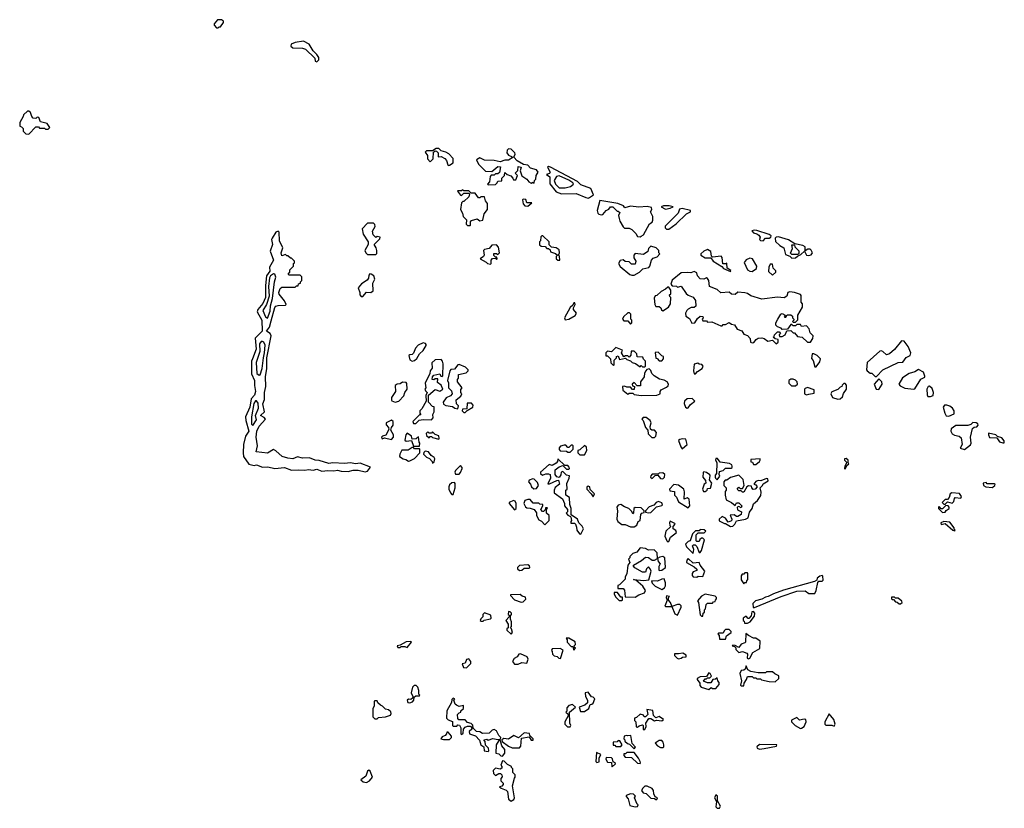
# Model space of a CAD drawing. Extents: x 2889633 to 3052318, y 540750 to 918690.
# Tile 519 of 656: x 2937140 to 2945306, y 814558 to 821098. Entities that reach past the tile are written whole.
import ezdxf

# ---------------------------------------------------------------- set-up
doc = ezdxf.new("R2010")
doc.units = 0

msp = doc.modelspace()

# ---------------------------------------------------------------- linework, layer by layer
at = {"layer": '0CON02XD'}
for points in [[(2938785, 821030), (2938795, 821040), (2938805, 821040), (2938830, 821075), (2938830, 821085), (2938815, 821097.5), (2938781.7, 821098.3), (2938752.5, 821065), (2938751.7, 821051.7), (2938771.7, 821031.7), (2938785, 821030)], [(2939605, 820750), (2939620, 820765), (2939620, 820785), (2939605, 820810), (2939575, 820840), (2939540, 820895), (2939495, 820920), (2939425, 820910), (2939392.5, 820895), (2939388.3, 820878.3), (2939406.1, 820866.1), (2939485, 820862.5), (2939510, 820855), (2939588.3, 820778.3), (2939590, 820755), (2939605, 820750)], [(2937215, 820150), (2937275, 820210), (2937295, 820210), (2937305, 820200), (2937345, 820200), (2937355, 820190), (2937375, 820190), (2937390, 820205), (2937368.3, 820238.3), (2937311.7, 820251.7), (2937298.3, 820288.3), (2937285, 820290), (2937275, 820280), (2937251.7, 820281.7), (2937240, 820295), (2937228.3, 820328.3), (2937215, 820340), (2937205, 820340), (2937171.7, 820308.3), (2937170, 820295), (2937140, 820245), (2937140, 820215), (2937155, 820210), (2937170, 820195), (2937170, 820175), (2937191.7, 820151.7), (2937215, 820150)], [(2940695, 819890), (2940705, 819892.5), (2940735, 819910), (2940736.4, 819946.4), (2940700, 819985), (2940675, 820000), (2940635, 820010), (2940615, 820030), (2940595, 820030), (2940565, 820010), (2940515, 820010), (2940501.7, 819998.3), (2940521.7, 819971.7), (2940523, 819943), (2940545, 819920), (2940570, 819945), (2940571.7, 819998.3), (2940585, 820010), (2940598.3, 820008.3), (2940610, 819995), (2940611.7, 819961.7), (2940635, 819962.5), (2940666.1, 819946.1), (2940680.7, 819930.7), (2940690, 819895), (2940695, 819890)], [(2941025, 819730), (2941085, 819732.5), (2941100, 819745), (2941105, 819760), (2941138.3, 819761.7), (2941140, 819785), (2941160, 819805), (2941165, 819830), (2941183, 819813), (2941213, 819803), (2941230, 819785), (2941235, 819770), (2941255, 819770), (2941270, 819805), (2941250, 819825), (2941271.7, 819848.3), (2941275, 819880), (2941300, 819875), (2941290, 819845), (2941303.6, 819803.6), (2941346.4, 819776.4), (2941363.6, 819753.6), (2941383, 819743), (2941395, 819750), (2941408.3, 819741.7), (2941410, 819765), (2941420, 819775), (2941423, 819807), (2941440, 819835), (2941425, 819852.5), (2941377, 819867), (2941355, 819892.5), (2941318.3, 819898.3), (2941265, 819927.5), (2941238.3, 819958.3), (2941248.3, 819981.7), (2941246, 819995), (2941215, 820023.3), (2941195, 820027.5), (2941183.3, 820015), (2941180, 819995), (2941193.6, 819973.6), (2941220, 819965), (2941230, 819955), (2941195, 819932.5), (2941165, 819932.5), (2941125, 819920), (2941075, 819931.2), (2940995, 819933.8), (2940955, 819952.5), (2940930, 819935), (2940945, 819900), (2941003, 819843), (2941055, 819840), (2941105, 819880), (2941128.3, 819878.3), (2941118.3, 819831.7), (2941105, 819820), (2941085, 819820), (2941075, 819810), (2941051.7, 819808.3), (2941043, 819797), (2941037, 819753), (2941020, 819735), (2941025, 819730)], [(2941855, 819617.5), (2941865, 819622.5), (2941900, 819645), (2941877.1, 819697.1), (2941795, 819728.6), (2941766.1, 819756.1), (2941542.5, 819875), (2941525, 819880), (2941517.5, 819875), (2941540, 819835), (2941535, 819822.5), (2941510, 819815), (2941536.2, 819796.2), (2941536.2, 819736.2), (2941589.5, 819669.5), (2941635, 819653.3), (2941755, 819657.5), (2941835, 819622.5), (2941855, 819617.5)], [(2941615, 819703.8), (2941665, 819704.2), (2941707.5, 819715), (2941732.5, 819735), (2941727.5, 819745), (2941695, 819768.6), (2941615, 819802), (2941591.2, 819798.8), (2941572, 819765), (2941583.6, 819733.6), (2941615, 819703.8)], [(2940875, 819390), (2940880, 819395), (2940878.3, 819421.7), (2940888.3, 819431.7), (2940935, 819447.5), (2940955, 819430), (2940980, 819435), (2940993, 819487), (2941020, 819525), (2941020, 819575), (2941002.5, 819595), (2940995, 819630), (2940965, 819630), (2940955, 819620), (2940945, 819620), (2940918.3, 819658.3), (2940885, 819660), (2940865, 819680), (2940825, 819680), (2940815, 819687.5), (2940805, 819680), (2940775, 819680), (2940770, 819675), (2940795, 819642.5), (2940805, 819640), (2940825, 819660), (2940865, 819660), (2940870, 819655), (2940865, 819630), (2940825, 819590), (2940815, 819590), (2940805, 819580), (2940796.7, 819525), (2940812.5, 819495), (2940817.5, 819465), (2940847, 819437), (2940843, 819403), (2940855, 819390), (2940875, 819390)], [(2941355, 819552.5), (2941388.3, 819578.3), (2941345, 819580), (2941338.3, 819608.3), (2941315, 819610), (2941310, 819605), (2941315, 819570), (2941330, 819555), (2941355, 819552.5)], [(2942285, 819297.5), (2942295, 819302.5), (2942312.5, 819315), (2942363.9, 819406.1), (2942385, 819420), (2942392.5, 819435), (2942392.5, 819465), (2942372.5, 819505), (2942382.5, 819525), (2942379.3, 819539.3), (2942345, 819548), (2942275, 819543.8), (2942205, 819552), (2942158.3, 819538.3), (2942147.5, 819555), (2942100, 819575), (2941951.7, 819598.3), (2941928.8, 819515), (2941933.8, 819495), (2941944.2, 819484.2), (2941965, 819478.8), (2941977.7, 819482.3), (2942003.3, 819515), (2942025, 819527.5), (2942040, 819545), (2942060, 819545), (2942095, 819510), (2942105, 819510), (2942118.3, 819498.3), (2942107.5, 819475), (2942110.7, 819450.7), (2942117.5, 819427.5), (2942145, 819380), (2942155, 819370), (2942195, 819370), (2942217, 819357), (2942250, 819325), (2942265, 819300), (2942285, 819297.5)], [(2942495, 819526.7), (2942535, 819534.2), (2942560, 819545), (2942525.7, 819555.7), (2942480, 819555), (2942460, 819545), (2942495, 819526.7)], [(2942525, 819360), (2942585.7, 819404.3), (2942671.5, 819488.5), (2942702.5, 819505), (2942702.5, 819515), (2942635, 819533.3), (2942613.6, 819526.4), (2942600, 819495), (2942492.5, 819385), (2942493, 819373), (2942505, 819360), (2942525, 819360)], [(2940095, 819150), (2940101.7, 819158.3), (2940102.5, 819185), (2940097, 819207), (2940080, 819235), (2940128.3, 819281.7), (2940130, 819295), (2940105, 819300), (2940095, 819292.5), (2940072.5, 819315), (2940067, 819343), (2940087, 819383), (2940085, 819400), (2940075, 819410), (2940025, 819410), (2939980, 819365), (2939988.3, 819318.3), (2940030, 819255), (2940030, 819235), (2940003.6, 819183.6), (2940010, 819165), (2940025, 819150), (2940095, 819150)], [(2940005, 817347.5), (2940025, 817352.5), (2940048.3, 817388.3), (2939965, 817420), (2939925, 817413.3), (2939885, 817423.8), (2939835, 817418), (2939736.4, 817423.6), (2939705, 817418), (2939625, 817441.2), (2939590, 817445), (2939545, 817463.3), (2939485, 817461.2), (2939445, 817472), (2939405, 817456.2), (2939365, 817462), (2939316.4, 817476.4), (2939265, 817522.5), (2939245, 817532.5), (2939195, 817502.5), (2939100, 817515), (2939112.5, 817565), (2939100, 817635), (2939106.7, 817685), (2939125, 817727.5), (2939177.5, 817785), (2939168.3, 817798.3), (2939137.5, 817815), (2939170, 817845), (2939157, 817913), (2939171.7, 817948.3), (2939170, 818005), (2939182.5, 818055), (2939180, 818135), (2939190, 818205), (2939190.8, 818295), (2939226.7, 818475), (2939217.5, 818495), (2939187.5, 818515), (2939213, 818547), (2939225, 818600), (2939255, 818712.5), (2939265, 818722.5), (2939285, 818727.5), (2939345, 818730), (2939350, 818735), (2939337, 818767), (2939293, 818823), (2939290, 818835), (2939301.7, 818868.3), (2939315, 818880), (2939425, 818880), (2939435, 818890), (2939448.3, 818891.7), (2939451.7, 818908.3), (2939468.3, 818911.7), (2939470, 818925), (2939480, 818935), (2939480, 818965), (2939465, 818980), (2939375, 818980), (2939370, 818985), (2939370, 818995), (2939380, 819005), (2939380, 819025), (2939410, 819055), (2939410, 819075), (2939418.3, 819081.7), (2939420, 819095), (2939395, 819120), (2939385, 819120), (2939365, 819140), (2939355, 819140), (2939345, 819150), (2939315, 819140), (2939307.5, 819165), (2939322.5, 819205), (2939294, 819265), (2939293.3, 819335), (2939285, 819343.3), (2939265, 819336.7), (2939233.2, 819286.8), (2939229.2, 819275), (2939235.8, 819235), (2939217.7, 819177.7), (2939246.1, 819103.9), (2939212, 819045), (2939215, 819012.5), (2939185.7, 818974.3), (2939178.1, 818895), (2939178.6, 818795), (2939157.5, 818745), (2939116, 818695), (2939108.8, 818675), (2939148, 818605), (2939150, 818515), (2939094.2, 818455.8), (2939102.5, 818365), (2939070, 818285), (2939062, 818265), (2939062.3, 818162.3), (2939086.7, 818105), (2939086.7, 818065), (2939096.7, 818015), (2939086.1, 817983.9), (2939060, 817955), (2939047.5, 817885), (2939013.8, 817805), (2939016, 817775), (2939040, 817685), (2939014, 817645), (2938996.2, 817575), (2938993.8, 817505), (2938996.2, 817475), (2939040.7, 817410.7), (2939085, 817400), (2939105, 817406.7), (2939155, 817386.2), (2939198.8, 817388.8), (2939255, 817376.7), (2939335, 817384), (2939395, 817361.2), (2939455, 817366.2), (2939505, 817361.2), (2939535, 817368), (2939575, 817361.2), (2939605, 817371.2), (2939646.4, 817353.6), (2939695, 817360), (2939745, 817356.7), (2939775, 817363.3), (2939805, 817353.3), (2939865, 817350), (2939905, 817363.3), (2939947.5, 817362.5), (2940005, 817347.5)], [(2943305, 819263.3), (2943325, 819287.5), (2943355, 819287.5), (2943370, 819295), (2943372.5, 819305), (2943355, 819316), (2943255, 819348.8), (2943235, 819353.3), (2943211.7, 819348.3), (2943225, 819330), (2943255, 819323.3), (2943271.7, 819311.7), (2943280, 819295), (2943276.7, 819275), (2943285, 819266.7), (2943305, 819263.3)], [(2941615, 819102.5), (2941620, 819105), (2941616.4, 819136.4), (2941610, 819145), (2941616.7, 819165), (2941615, 819190), (2941590, 819205), (2941551.7, 819211.7), (2941531.7, 819231.7), (2941530, 819255), (2941480, 819305), (2941470, 819305), (2941463, 819297), (2941460, 819265), (2941450, 819255), (2941451.7, 819231.7), (2941465, 819220), (2941498.3, 819218.3), (2941511.7, 819201.7), (2941525, 819200), (2941538.3, 819188.3), (2941541.7, 819171.7), (2941585, 819160), (2941600, 819145), (2941590, 819135), (2941590, 819115), (2941603, 819103), (2941615, 819102.5)], [(2943545, 819120), (2943575, 819122.5), (2943591.7, 819138.3), (2943619.3, 819150.7), (2943648.3, 819178.3), (2943666.4, 819146.4), (2943685, 819142.5), (2943705, 819147.5), (2943716.7, 819165), (2943705, 819186.2), (2943695, 819193.8), (2943676.2, 819193.8), (2943655, 819180), (2943653.9, 819213.9), (2943635, 819226.2), (2943568.3, 819238.3), (2943515, 819273.8), (2943432.3, 819297.7), (2943413.3, 819295), (2943406.2, 819285), (2943408.8, 819258.8), (2943443.3, 819225), (2943476.4, 819206.4), (2943491.7, 819151.7), (2943528.3, 819138.3), (2943545, 819120)], [(2941045, 819070), (2941050, 819075), (2941050, 819105), (2941061.7, 819118.3), (2941085, 819120), (2941095, 819110), (2941100, 819115), (2941098.3, 819128.3), (2941085, 819130), (2941071.7, 819141.7), (2941071.7, 819158.3), (2941095, 819160), (2941105, 819150), (2941120, 819165), (2941111.7, 819211.7), (2941095, 819230), (2941055, 819227.5), (2941035, 819200), (2940995, 819192.5), (2940987, 819183), (2940992.5, 819145), (2940986.4, 819133.6), (2940960, 819115), (2941008.3, 819088.3), (2941020, 819075), (2941045, 819070)], [(2942218.3, 818978.3), (2942235, 818980), (2942280, 819005), (2942308.3, 819031.7), (2942358.3, 819041.7), (2942367, 819053), (2942380, 819105), (2942395, 819120), (2942428.3, 819131.7), (2942450, 819155), (2942440, 819165), (2942440, 819185), (2942420, 819205), (2942375, 819220), (2942355, 819200), (2942350, 819175), (2942315, 819150), (2942245, 819160), (2942232.5, 819145), (2942233, 819123), (2942250, 819095), (2942245, 819070), (2942215, 819070), (2942195, 819090), (2942163, 819093), (2942145, 819107.5), (2942120, 819100), (2942107.5, 819075), (2942120.7, 819050.7), (2942200, 818985), (2942218.3, 818978.3)], [(2943035, 819010), (2943038.3, 819018.3), (2943008.3, 819038.3), (2943005, 819080), (2942997.5, 819072.5), (2942973, 819073), (2942967.5, 819125), (2942957, 819137), (2942885, 819130), (2942878.3, 819138.3), (2942872.5, 819175), (2942845, 819192.5), (2942815, 819177.5), (2942790, 819155), (2942790, 819145), (2942824.2, 819124.2), (2942873.6, 819123.6), (2942892.5, 819095), (2942962.5, 819052.5), (2942977.5, 819035), (2943035, 819010)], [(2943595, 819150), (2943545, 819150), (2943531.7, 819161.7), (2943549.3, 819200.7), (2943545, 819230), (2943565, 819230), (2943570, 819215), (2943600.7, 819180.7), (2943601.7, 819158.3), (2943595, 819150)], [(2943215, 819010), (2943250, 819035), (2943252.5, 819055), (2943217.5, 819115), (2943195, 819120), (2943163.9, 819106.1), (2943147.5, 819085), (2943177.5, 819025), (2943195, 819012.5), (2943215, 819010)], [(2943415, 818410), (2943430, 818425), (2943430, 818445), (2943405, 818450), (2943390, 818465), (2943398.3, 818471.7), (2943400, 818485), (2943425, 818510), (2943438.3, 818508.3), (2943450, 818495), (2943440, 818485), (2943441.7, 818471.7), (2943465, 818470), (2943490, 818485), (2943501.7, 818518.3), (2943535, 818520), (2943555, 818500), (2943565, 818500), (2943591.7, 818471.7), (2943630, 818465), (2943675, 818422.5), (2943700, 818425), (2943717.5, 818455), (2943720, 818475), (2943695, 818500), (2943687.5, 818535), (2943665, 818560), (2943625, 818552.5), (2943615, 818570), (2943585, 818570), (2943575, 818560), (2943555, 818560), (2943545, 818570), (2943535, 818570), (2943508.3, 818531.7), (2943465, 818530), (2943455, 818540), (2943425, 818550), (2943412.5, 818565), (2943412.5, 818585), (2943427.5, 818615), (2943453.6, 818656.4), (2943465, 818662.5), (2943488.3, 818648.3), (2943480, 818635), (2943485, 818630), (2943495, 818630), (2943505, 818650), (2943535, 818650), (2943548.3, 818638.3), (2943550, 818625), (2943560, 818615), (2943560, 818605), (2943550, 818595), (2943555, 818590), (2943575, 818590), (2943595, 818610), (2943593, 818647), (2943632.5, 818715), (2943631.7, 818741.7), (2943622.5, 818755), (2943621.7, 818811.7), (2943615, 818820), (2943567, 818837), (2943528.3, 818841.7), (2943510, 818835), (2943502.5, 818805), (2943479.3, 818790.7), (2943425, 818796.7), (2943295, 818780), (2943205, 818807.5), (2943177.7, 818827.7), (2943155, 818833.3), (2943095, 818837.5), (2943075, 818820), (2943045, 818822.5), (2943025, 818837.5), (2942955, 818832.5), (2942925, 818860), (2942860, 818885), (2942856.1, 818936.1), (2942845, 818952.5), (2942835, 818956.7), (2942813, 818947), (2942785, 818950), (2942762.5, 818975), (2942755, 819000), (2942735, 819010), (2942705, 818997.5), (2942675, 819002.5), (2942625, 819000), (2942552.3, 818937.7), (2942540, 818905), (2942551.7, 818891.7), (2942587, 818887), (2942595, 818880), (2942627, 818887), (2942667, 818827), (2942683, 818813), (2942725, 818797.5), (2942745, 818770), (2942748.3, 818721.7), (2942735, 818710), (2942708.3, 818711.7), (2942685, 818697.5), (2942673.3, 818686.7), (2942663, 818663), (2942665, 818640), (2942695, 818620), (2942715, 818580), (2942740, 818585), (2942760.7, 818619.3), (2942785, 818640), (2942807, 818637), (2942810, 818625), (2942800, 818615), (2942805, 818600), (2942835, 818600), (2942845, 818590), (2942881.7, 818591.7), (2942955, 818560), (2942965, 818560), (2942975, 818570), (2942995, 818570), (2943025, 818587.5), (2943043, 818573), (2943068.3, 818568.3), (2943090.7, 818530.7), (2943128.3, 818518.3), (2943145, 818490), (2943175, 818480), (2943197.5, 818455), (2943200, 818425), (2943215, 818417.5), (2943229.3, 818420.7), (2943247.5, 818445), (2943264.1, 818455.9), (2943295, 818458.8), (2943313.6, 818453.6), (2943345, 818432.5), (2943385, 818440), (2943415, 818410)], [(2943385, 818980), (2943410, 819005), (2943410, 819015), (2943388.3, 819038.3), (2943385, 819070), (2943365, 819070), (2943353.6, 819046.4), (2943350.7, 819010.7), (2943385, 818980)], [(2939195, 818622.5), (2939218.7, 818681.3), (2939220.8, 818725), (2939238, 818785), (2939252.5, 818925), (2939263.8, 818963.8), (2939255, 818987.5), (2939245, 818990), (2939221.2, 818975), (2939212.1, 818957.9), (2939202.9, 818885), (2939210, 818805), (2939186, 818735), (2939156.4, 818686.4), (2939180, 818635), (2939195, 818622.5)], [(2939985, 818802.5), (2940015, 818837.5), (2940053, 818837), (2940071.7, 818848.3), (2940068.3, 818911.7), (2940086.7, 818945), (2940077.5, 818975), (2940055, 818987.5), (2940045, 818990), (2940035, 818980), (2940032.5, 818955), (2940023, 818937), (2939975, 818907.5), (2939947.5, 818875), (2939960, 818835), (2939960, 818815), (2939973.3, 818803.3), (2939985, 818802.5)], [(2942475, 818682.5), (2942520, 818715), (2942537, 818743), (2942540, 818795), (2942531.7, 818801.7), (2942530, 818815), (2942540, 818825), (2942540, 818855), (2942525, 818880), (2942515, 818880), (2942497, 818863), (2942460, 818845), (2942425, 818810), (2942411.7, 818808.3), (2942402.5, 818787.5), (2942407.5, 818735), (2942415, 818720), (2942445, 818720), (2942458.3, 818708.3), (2942461.7, 818691.7), (2942475, 818682.5)], [(2941665, 818610), (2941695, 818613.3), (2941746.1, 818643.9), (2941757, 818663), (2941732.5, 818695), (2941732.5, 818707.5), (2941747.5, 818735), (2941745, 818750), (2941735, 818750), (2941728.3, 818731.7), (2941705, 818710), (2941657.5, 818625), (2941665, 818610)], [(2942205, 818572.5), (2942217.5, 818585), (2942217, 818607), (2942210, 818615), (2942210, 818655), (2942197, 818667), (2942185, 818667.5), (2942147.5, 818635), (2942140, 818615), (2942150, 818600), (2942185, 818600), (2942205, 818572.5)], [(2939125, 818150), (2939135, 818152.5), (2939150.8, 818205), (2939160.8, 818295), (2939171.4, 818335), (2939175, 818400), (2939165, 818422.5), (2939155, 818430), (2939141.7, 818428.3), (2939129.5, 818410.5), (2939130.8, 818345), (2939100, 818255), (2939106.7, 818165), (2939125, 818150)], [(2944245, 818140), (2944300, 818195), (2944425, 818254), (2944465, 818258.8), (2944492.6, 818297.4), (2944526, 818314), (2944530, 818335), (2944508.6, 818388.6), (2944475, 818433.3), (2944452.5, 818435), (2944395, 818362.5), (2944355, 818327.5), (2944328.3, 818318.3), (2944300, 818345), (2944285, 818352.5), (2944275, 818350), (2944170, 818255), (2944162.5, 818195), (2944167.5, 818185), (2944195, 818167.5), (2944207, 818167), (2944235, 818140), (2944245, 818140)], [(2940395, 818267.5), (2940415, 818272.5), (2940435, 818287.5), (2940455, 818327.5), (2940487.5, 818355), (2940510, 818395), (2940512.5, 818405), (2940505, 818412.5), (2940485, 818417.5), (2940445, 818397.5), (2940423.3, 818375), (2940405, 818332.5), (2940395, 818322.5), (2940375, 818320), (2940367.5, 818312.5), (2940377, 818277), (2940395, 818267.5)], [(2942325, 818220), (2942330, 818225), (2942330, 818265), (2942313, 818283), (2942308.3, 818298.3), (2942261.7, 818301.7), (2942258.3, 818328.3), (2942235, 818350), (2942211.7, 818348.3), (2942210, 818315), (2942195, 818300), (2942185, 818310), (2942165, 818310), (2942151.7, 818301.7), (2942132.5, 818335), (2942138.3, 818358.3), (2942085, 818380), (2942047, 818343), (2942015, 818350), (2942000, 818335), (2942001.7, 818311.7), (2942015, 818310), (2942040, 818285), (2942043, 818253), (2942065, 818230), (2942070, 818235), (2942070, 818275), (2942090, 818295), (2942090, 818305), (2942105, 818310), (2942115, 818280), (2942165, 818290), (2942175, 818280), (2942205, 818270), (2942220, 818255), (2942247, 818247), (2942285, 818220), (2942295, 818230), (2942305, 818220), (2942325, 818220)], [(2942465, 818270), (2942480, 818285), (2942480, 818305), (2942465, 818310), (2942435, 818340), (2942411.7, 818338.3), (2942415, 818290), (2942427, 818287), (2942445, 818270), (2942465, 818270)], [(2940425, 817750), (2940453, 817777), (2940485, 817782.5), (2940555, 817780), (2940570, 817795), (2940567.5, 817825), (2940577.5, 817845), (2940577.5, 817887.5), (2940565, 817890), (2940530, 817925), (2940530, 817985), (2940585, 818030), (2940625, 818017.5), (2940650, 818035), (2940636.4, 818066.4), (2940605, 818090), (2940608.3, 818118.3), (2940585, 818120), (2940575, 818110), (2940560, 818115), (2940563, 818137), (2940575, 818150), (2940625, 818160), (2940631.7, 818141.7), (2940645, 818140), (2940650, 818145), (2940652.5, 818245), (2940647.5, 818265), (2940635, 818280), (2940585, 818277.5), (2940558.3, 818251.7), (2940561.7, 818208.3), (2940543.3, 818185), (2940542.5, 818165), (2940503.3, 818085), (2940507.5, 818045), (2940500, 818035), (2940505, 818020), (2940520, 818005), (2940508.3, 817981.7), (2940510, 817935), (2940475, 817870), (2940460, 817855), (2940460, 817835), (2940468.3, 817821.7), (2940455, 817820), (2940400, 817765), (2940405, 817750), (2940425, 817750)], [(2943745, 818220), (2943775, 818260), (2943782.5, 818285), (2943755, 818312.5), (2943727, 818327), (2943713, 818327), (2943708.3, 818288.3), (2943721.7, 818271.7), (2943735, 818220), (2943745, 818220)], [(2940775, 817870), (2940780, 817895), (2940763, 817913), (2940760, 817945), (2940797.5, 817975), (2940807.5, 817995), (2940800, 818005), (2940798.3, 818031.7), (2940810, 818045), (2940770, 818095), (2940770, 818115), (2940780, 818125), (2940780, 818155), (2940841.7, 818168.3), (2940860, 818185), (2940860, 818195), (2940837.5, 818215), (2940785, 818237.5), (2940773.6, 818236.4), (2940745, 818200), (2940715, 818197.5), (2940707.5, 818185), (2940687.5, 818105), (2940696.4, 818086.4), (2940697.5, 818045), (2940721.2, 818021.2), (2940727.5, 817995), (2940712.5, 817977.5), (2940677, 817963), (2940652.5, 817925), (2940655, 817910), (2940675, 817897.5), (2940729.3, 817889.3), (2940750, 817875), (2940775, 817870)], [(2942295, 817980), (2942425, 817983.3), (2942452.5, 817995), (2942452.5, 818015), (2942460.7, 818029.3), (2942505, 818050), (2942518.3, 818061.7), (2942520, 818075), (2942510, 818095), (2942485, 818108.8), (2942446.1, 818116.1), (2942403.6, 818143.6), (2942382.5, 818165), (2942375, 818190), (2942361.7, 818201.7), (2942341.7, 818198.3), (2942333, 818187), (2942323, 818167), (2942320, 818135), (2942290, 818095), (2942288.3, 818061.7), (2942261.7, 818061.7), (2942235, 818090), (2942220, 818075), (2942221.7, 818061.7), (2942240, 818055), (2942235, 818030), (2942221.7, 818031.7), (2942205, 818050), (2942175, 818050), (2942155, 818060), (2942140, 818055), (2942142.5, 818025), (2942183, 817993), (2942195, 818000), (2942225, 818000), (2942235, 817990), (2942295, 817980)], [(2942745, 818160), (2942760.7, 818179.3), (2942800, 818205), (2942807.5, 818225), (2942798.3, 818238.3), (2942775, 818240), (2942765, 818250), (2942735, 818240), (2942727.5, 818185), (2942735, 818160), (2942745, 818160)], [(2944555, 818033.3), (2944563, 818037), (2944615, 818117.5), (2944646, 818134), (2944648.3, 818141.7), (2944635, 818176.2), (2944595, 818196.7), (2944565, 818176.7), (2944516.4, 818163.6), (2944461.5, 818128.5), (2944432.5, 818075), (2944441.7, 818061.7), (2944482, 818042), (2944555, 818033.3)], [(2943541.7, 818061.7), (2943575, 818062.5), (2943590, 818075), (2943587.5, 818095), (2943575, 818107.5), (2943555, 818117.5), (2943535, 818117.5), (2943520, 818105), (2943520, 818085), (2943541.7, 818061.7)], [(2944265, 818032.5), (2944292.5, 818075), (2944290, 818095), (2944265, 818120), (2944227.5, 818075), (2944242.5, 818035), (2944265, 818032.5)], [(2940253, 817927), (2940285, 817933.3), (2940325, 817977.5), (2940333, 818007), (2940352.5, 818035), (2940351.7, 818081.7), (2940345, 818090), (2940315, 818092.5), (2940295, 818077.5), (2940270, 818075), (2940253.3, 818065), (2940256.2, 818015), (2940223.8, 817965), (2940223.6, 817943.6), (2940226.7, 817936.7), (2940253, 817927)], [(2943665, 817987.5), (2943685, 817992.5), (2943728.3, 818001.7), (2943728.3, 818028.3), (2943675, 818047.5), (2943655, 818040), (2943650, 818035), (2943650, 817995), (2943665, 817987.5)], [(2943925, 817950), (2943945, 817953.3), (2943965, 817970), (2943973, 817997), (2943997.5, 818035), (2943997, 818067), (2943985, 818080), (2943975, 818080), (2943961.7, 818068.3), (2943960, 818055), (2943945, 818050), (2943925, 818030), (2943877, 818013), (2943867.5, 817995), (2943880, 817965), (2943925, 817950)], [(2944672.5, 817972.5), (2944695, 817973.3), (2944715, 817982.5), (2944718, 818005), (2944708.3, 818038.3), (2944685, 818060), (2944674.1, 818055.9), (2944663.3, 818035), (2944667, 817987), (2944672.5, 817972.5)], [(2939075, 817732.5), (2939105, 817780), (2939096, 817815), (2939121.2, 817875), (2939117, 817917), (2939105, 817936.7), (2939095, 817936.7), (2939082.5, 817915), (2939063.8, 817805), (2939063.9, 817743.9), (2939075, 817732.5)], [(2942675, 817877.5), (2942685, 817880), (2942703.6, 817906.4), (2942740, 817935), (2942717, 817957), (2942675, 817952.5), (2942652.5, 817935), (2942650, 817915), (2942662.5, 817885), (2942675, 817877.5)], [(2940835, 817840), (2940851.7, 817858.3), (2940897.5, 817885), (2940901.7, 817901.7), (2940888.3, 817918.3), (2940851.7, 817918.3), (2940848.3, 817871.7), (2940811.7, 817868.3), (2940810, 817855), (2940825, 817840), (2940835, 817840)], [(2944845, 817811.2), (2944890, 817830), (2944889.2, 817855), (2944876.2, 817876.2), (2944855, 817893.3), (2944828.3, 817901.7), (2944810, 817900), (2944800, 817885), (2944813.6, 817833.6), (2944825, 817812.5), (2944845, 817811.2)], [(2940225, 817617.5), (2940240, 817635), (2940240, 817655), (2940217.5, 817695), (2940223, 817717), (2940237.5, 817735), (2940237.5, 817765), (2940225, 817777.5), (2940180, 817755), (2940178.3, 817738.3), (2940200, 817715), (2940201.7, 817698.3), (2940176.4, 817653.6), (2940150, 817645), (2940140, 817635), (2940145, 817622.5), (2940165, 817630), (2940225, 817617.5)], [(2942381.7, 817631.7), (2942405, 817632.5), (2942415.9, 817644.1), (2942422.5, 817675), (2942405, 817692.5), (2942383, 817693), (2942371.7, 817701.7), (2942370, 817725), (2942377.5, 817755), (2942370, 817775), (2942335, 817800), (2942311.7, 817798.3), (2942300, 817785), (2942310, 817775), (2942330, 817715), (2942350, 817695), (2942353, 817663), (2942381.7, 817631.7)], [(2944975, 817532.5), (2945025, 817572.5), (2945032.5, 817585), (2945026.7, 817635), (2945042, 817708), (2945055, 817720), (2945078.8, 817721.2), (2945090, 817735), (2945086.7, 817745), (2945072.5, 817755), (2945045, 817756.2), (2945028.3, 817741.7), (2945005, 817733.3), (2944905, 817732.5), (2944866.1, 817703.9), (2944863.8, 817685), (2944875, 817663.3), (2944892.7, 817652.7), (2944932.7, 817642.7), (2944949.2, 817629.2), (2944956.7, 817575), (2944940, 817545), (2944975, 817532.5)], [(2940455, 817560), (2940460, 817585), (2940452.5, 817595), (2940448.3, 817638.3), (2940427, 817623), (2940395, 817620), (2940390, 817645), (2940355, 817670), (2940343.6, 817656.4), (2940335, 817610), (2940345, 817602.5), (2940388.3, 817608.3), (2940405, 817560), (2940455, 817560)], [(2940615, 817620), (2940620, 817625), (2940616.4, 817646.4), (2940585, 817657.5), (2940565, 817680), (2940555, 817670), (2940535, 817670), (2940525, 817680), (2940510, 817665), (2940515, 817650), (2940535, 817630), (2940545, 817640), (2940555, 817640), (2940562.5, 817632.5), (2940615, 817620)], [(2942635, 817540), (2942676.7, 817575), (2942665, 817620), (2942635, 817622.5), (2942615, 817617.5), (2942603, 817607), (2942622.5, 817555), (2942635, 817540)], [(2945295, 817587.5), (2945305, 817590), (2945306.2, 817605), (2945285, 817630), (2945250, 817640), (2945235, 817656), (2945175, 817670), (2945173.8, 817655), (2945183.9, 817633.9), (2945245, 817630), (2945267.5, 817597.5), (2945295, 817587.5)], [(2940365, 817437.5), (2940375, 817440), (2940415, 817460), (2940460, 817505), (2940460, 817535), (2940455, 817540), (2940415, 817540), (2940405, 817550), (2940395, 817550), (2940361.7, 817528.3), (2940310.7, 817529.3), (2940292.5, 817495), (2940290, 817475), (2940320, 817455), (2940341.7, 817451.7), (2940365, 817437.5)], [(2941705, 817510), (2941730, 817535), (2941730, 817565), (2941725, 817570), (2941715, 817570), (2941695, 817550), (2941685, 817550), (2941668.3, 817568.3), (2941655, 817570), (2941625, 817560), (2941613, 817547), (2941613, 817533), (2941623, 817523), (2941675, 817520), (2941685, 817510), (2941705, 817510)], [(2941825, 817490), (2941842.5, 817525), (2941841.7, 817551.7), (2941825, 817567.5), (2941785, 817530), (2941770, 817525), (2941770, 817505), (2941785, 817490), (2941825, 817490)], [(2940565, 817420), (2940577.5, 817432.5), (2940582.5, 817455), (2940578.3, 817468.3), (2940553.3, 817483.3), (2940530, 817515), (2940501.7, 817518.3), (2940491.7, 817508.3), (2940490, 817495), (2940515, 817470), (2940539.3, 817459.3), (2940560, 817435), (2940565, 817420)], [(2941795, 816830), (2941816.4, 816876.4), (2941806.4, 816896.4), (2941777.5, 816925), (2941766.4, 816956.4), (2941712.5, 816992.5), (2941712.5, 817045), (2941703, 817077), (2941700, 817135), (2941670, 817155), (2941670, 817195), (2941680, 817205), (2941678.3, 817251.7), (2941697.5, 817295), (2941700, 817315), (2941675, 817320), (2941645, 817350), (2941630, 817345), (2941627, 817323), (2941615, 817300), (2941595, 817307.5), (2941580, 817325), (2941582.5, 817365), (2941615, 817390), (2941645, 817400), (2941675, 817370), (2941695, 817370), (2941700, 817375), (2941697, 817387), (2941685, 817400), (2941661.7, 817401.7), (2941603, 817457), (2941600, 817435), (2941589.3, 817420.7), (2941555, 817400), (2941531.7, 817408.3), (2941460, 817345), (2941460, 817335), (2941475, 817320), (2941505, 817332.5), (2941525, 817332.5), (2941540, 817325), (2941542.5, 817295), (2941520, 817250), (2941535, 817250), (2941595, 817277.5), (2941608.3, 817278.3), (2941617.5, 817245), (2941581.7, 817218.3), (2941572.5, 817195), (2941572.5, 817175), (2941642.5, 817125), (2941657.5, 817085), (2941657.5, 817065), (2941682.5, 817035), (2941682.5, 817017.5), (2941672.5, 817005), (2941685, 816987.5), (2941708.3, 816978.3), (2941711.7, 816971.7), (2941717.5, 816945), (2941710, 816935), (2941711.7, 816921.7), (2941741.7, 816921.7), (2941750, 816915), (2941759.3, 816889.3), (2941760, 816865), (2941783.6, 816833.6), (2941795, 816830)], [(2942925, 817282.5), (2942947, 817313), (2942940, 817325), (2942945, 817350), (2942975, 817360), (2942995, 817380), (2943041.7, 817378.3), (2943050, 817385), (2943050, 817395), (2943046.4, 817406.4), (2943026.4, 817416.4), (2942948.3, 817428.3), (2942928.3, 817458.3), (2942915, 817460), (2942910, 817445), (2942922.5, 817425), (2942920, 817335), (2942908.3, 817321.7), (2942907.5, 817305), (2942910, 817295), (2942925, 817282.5)], [(2943245, 817410), (2943276.4, 817433.6), (2943282.5, 817445), (2943280, 817455), (2943205, 817450), (2943205, 817430), (2943218.3, 817428.3), (2943225, 817410), (2943245, 817410)], [(2943985, 817370), (2944000, 817400), (2944017.5, 817415), (2944010, 817425), (2944010, 817445), (2943995, 817460), (2943980, 817455), (2943980, 817445), (2944000, 817425), (2943982.5, 817395), (2943980, 817375), (2943985, 817370)], [(2940785, 817330), (2940797, 817343), (2940810, 817375), (2940810, 817385), (2940795, 817400), (2940755, 817360), (2940750, 817345), (2940755, 817330), (2940785, 817330)], [(2941405, 817207.5), (2941425, 817210), (2941442.5, 817235), (2941435, 817260), (2941407, 817287), (2941395, 817290), (2941365, 817280), (2941360, 817265), (2941377, 817247), (2941383.6, 817223.6), (2941405, 817207.5)], [(2942475, 817290), (2942487.5, 817305), (2942490, 817325), (2942475, 817340), (2942443, 817337), (2942435, 817330), (2942385, 817330), (2942373.6, 817316.4), (2942372.5, 817305), (2942385, 817293.3), (2942411.7, 817318.3), (2942431.7, 817321.7), (2942455, 817292.5), (2942475, 817290)], [(2942825, 817183.8), (2942842.5, 817195), (2942845, 817210), (2942868.3, 817211.7), (2942880, 817255), (2942860.7, 817280.7), (2942867.5, 817315), (2942863, 817323), (2942835, 817342.5), (2942815, 817347.5), (2942808.3, 817341.7), (2942806.7, 817305), (2942827.5, 817275), (2942830, 817255), (2942817.5, 817245), (2942802.5, 817205), (2942812.5, 817185), (2942825, 817183.8)], [(2943035, 816896.2), (2943055, 816898.8), (2943071.2, 816915), (2943085, 816942.5), (2943160, 816955), (2943183, 816967), (2943193.3, 817015), (2943215.9, 817044.1), (2943227.3, 817082.7), (2943258.9, 817111.1), (2943288, 817152), (2943290.7, 817180.7), (2943280, 817215), (2943300, 817235), (2943305, 817250), (2943346.4, 817273.6), (2943345, 817290), (2943335, 817292.5), (2943287, 817273), (2943265, 817276.7), (2943245, 817267.5), (2943230, 817245), (2943245, 817240), (2943257.5, 817222.5), (2943240, 817205), (2943223, 817203), (2943212.5, 817215), (2943210, 817230), (2943185, 817232.5), (2943170, 817225), (2943145, 817180), (2943135, 817180), (2943125, 817190), (2943105, 817190), (2943090, 817205), (2943105, 817220), (2943115, 817210), (2943135, 817210), (2943147.5, 817235), (2943140, 817285), (2943105, 817320), (2943035, 817300), (2943005, 817280), (2942991.7, 817278.3), (2942980, 817265), (2942980, 817235), (2943000, 817215), (2943000, 817195), (2942990, 817185), (2942990, 817155), (2943000, 817115), (2943043.6, 817093.6), (2943075, 817070), (2943085, 817090), (2943105, 817090), (2943130, 817065), (2943125, 817050), (2943105, 817060), (2943090, 817055), (2943093.6, 817033.6), (2943126.7, 817016.7), (2943122.5, 816995), (2943095, 816977.5), (2943085, 816977.5), (2943065, 816992.5), (2943031.7, 816988.3), (2943047.5, 816955), (2943045, 816942.5), (2943015, 816930), (2942993, 816963), (2942965, 816977.5), (2942940, 816955), (2942941.7, 816941.7), (2942985, 816920), (2942995, 816920), (2943035, 816896.2)], [(2940735, 817160), (2940752.5, 817215), (2940751.7, 817251.7), (2940745, 817260), (2940723.6, 817256.4), (2940705, 817240), (2940700, 817225), (2940700, 817205), (2940713.3, 817175), (2940725, 817160), (2940735, 817160)], [(2941895, 817140), (2941907, 817167), (2941872.5, 817202.5), (2941870, 817225), (2941855, 817230), (2941845, 817220), (2941842.5, 817205), (2941880, 817165), (2941895, 817140)], [(2942685, 817050), (2942697.5, 817065), (2942691.7, 817121.7), (2942675, 817132.5), (2942651.7, 817121.7), (2942653, 817183), (2942647.5, 817205), (2942605, 817236.7), (2942565, 817242.5), (2942530, 817205), (2942531.7, 817191.7), (2942570, 817185), (2942570, 817155), (2942588.3, 817138.3), (2942605, 817100), (2942685, 817050)], [(2945205, 817217.5), (2945215, 817223.3), (2945226.7, 817235), (2945230, 817245), (2945225, 817250), (2945165, 817250), (2945155, 817260), (2945130, 817255), (2945132.5, 817235), (2945153, 817223), (2945205, 817217.5)], [(2941495, 816910), (2941530, 816945), (2941530, 816985), (2941510, 817005), (2941510, 817035), (2941518.3, 817048.3), (2941501.7, 817048.3), (2941498.3, 817031.7), (2941485, 817020), (2941475, 817020), (2941462.5, 817035), (2941480, 817065), (2941478.3, 817078.3), (2941455, 817080), (2941445, 817087.5), (2941398.3, 817088.3), (2941375, 817120), (2941355, 817120), (2941330.7, 817109.3), (2941320, 817085), (2941335, 817057.5), (2941345, 817050), (2941375, 817047.5), (2941406.4, 817036.4), (2941427, 817007), (2941427.5, 816985), (2941445, 816950), (2941468.3, 816938.3), (2941495, 816910)], [(2944815, 817080), (2944835, 817100), (2944875, 817087.5), (2944888.3, 817101.7), (2944892.5, 817127.5), (2944900, 817135), (2944945, 817130), (2944950, 817145), (2944935, 817167.5), (2944870, 817175), (2944857.5, 817165), (2944850, 817135), (2944835, 817120), (2944815, 817120), (2944790, 817095), (2944805, 817080), (2944815, 817080)], [(2941245, 817032.5), (2941256.4, 817043.6), (2941257.5, 817085), (2941250, 817105), (2941235, 817110), (2941200, 817095), (2941200, 817085), (2941245, 817032.5)], [(2942235, 816893.3), (2942257.5, 816905), (2942270, 816935), (2942286.7, 816945), (2942292.5, 816995), (2942300, 817005), (2942318.3, 817011.7), (2942320, 817025), (2942295, 817050), (2942245, 817052.5), (2942232.5, 817045), (2942230, 817005), (2942225, 817000), (2942218.3, 817018.3), (2942192.5, 817045), (2942155, 817056.7), (2942125, 817076.7), (2942105, 817072.5), (2942092.5, 817055), (2942097.5, 817025), (2942092.5, 816955), (2942100, 816935), (2942135, 816912.5), (2942161.7, 816911.7), (2942205, 816893.3), (2942235, 816893.3)], [(2942355, 817007.5), (2942375, 817010), (2942421.7, 817058.3), (2942465, 817070), (2942470, 817075), (2942465, 817090), (2942438.3, 817101.7), (2942420, 817095), (2942398.3, 817071.7), (2942360.7, 817059.3), (2942330, 817025), (2942330, 817015), (2942355, 817007.5)], [(2944795, 817010), (2944815, 817012.5), (2944823.3, 817026.7), (2944850, 817045), (2944850, 817055), (2944840, 817065), (2944821.7, 817068.3), (2944795, 817040), (2944781.7, 817041.7), (2944765, 817060), (2944760, 817055), (2944760, 817045), (2944795, 817010)], [(2942515, 816767.5), (2942525, 816770), (2942537.5, 816805), (2942586.7, 816845), (2942583, 816863), (2942560, 816875), (2942560, 816895), (2942577, 816913), (2942575, 816920), (2942535, 816940), (2942530, 816925), (2942533, 816903), (2942540, 816895), (2942500, 816855), (2942490, 816815), (2942507.5, 816775), (2942515, 816767.5)], [(2942725, 816670), (2942732.5, 816705), (2942720, 816735), (2942728.3, 816741.7), (2942741.7, 816741.7), (2942755, 816730), (2942775, 816680), (2942785, 816680), (2942795, 816696.7), (2942820, 816785), (2942806.7, 816796.7), (2942795, 816797.5), (2942781.7, 816788.3), (2942775, 816770), (2942755, 816770), (2942750, 816775), (2942750, 816825), (2942768.3, 816841.7), (2942817, 816843), (2942830, 816855), (2942817, 816867), (2942785, 816870), (2942775, 816860), (2942745, 816860), (2942720, 816835), (2942700, 816775), (2942685, 816770), (2942663, 816747), (2942670, 816725), (2942725, 816670)], [(2944895, 816860), (2944900, 816865), (2944891.7, 816871.7), (2944890, 816885), (2944855, 816930), (2944805, 816937.5), (2944780, 816925), (2944782.5, 816912.5), (2944815, 816920), (2944880, 816865), (2944895, 816860)], [(2942245, 816310), (2942275, 816328), (2942322.5, 816345), (2942330, 816365), (2942308.9, 816398.9), (2942250, 816450), (2942230, 816455), (2942316.4, 816446.4), (2942358.8, 816451.2), (2942377.5, 816525), (2942370, 816545), (2942355, 816560), (2942340, 816545), (2942330, 816515), (2942305, 816516.7), (2942241.2, 816551.2), (2942230, 816565), (2942230, 816575), (2942298, 816612), (2942330.7, 816639.3), (2942355, 816636.7), (2942385, 816616.7), (2942405, 816616.7), (2942430, 816630), (2942427, 816677), (2942401.7, 816701.7), (2942355, 816697.5), (2942331.7, 816711.7), (2942285, 816716.7), (2942258.3, 816681.7), (2942225, 816670), (2942200, 816645), (2942200, 816635), (2942190, 816625), (2942200, 816595), (2942182.5, 816575), (2942176.4, 816503.6), (2942163, 816477), (2942161.7, 816458.3), (2942115, 816410), (2942100, 816405), (2942101.7, 816381.7), (2942145, 816380), (2942157, 816367), (2942161.7, 816311.7), (2942245, 816310)], [(2942445, 816530), (2942465, 816532.5), (2942497.5, 816555), (2942490, 816635), (2942473.6, 816646.4), (2942448.3, 816641.7), (2942430, 816630), (2942436.7, 816605), (2942452.5, 816585), (2942441.7, 816561.7), (2942440, 816535), (2942445, 816530)], [(2942755, 816473.8), (2942767, 816483), (2942805, 816480), (2942822.5, 816525), (2942783.8, 816573.8), (2942775, 816597.5), (2942725, 816590), (2942685, 816630), (2942672.5, 816615), (2942670, 816595), (2942735, 816560), (2942755, 816540), (2942755, 816530), (2942725, 816517.5), (2942717.5, 816505), (2942718.3, 816488.3), (2942727, 816477), (2942755, 816473.8)], [(2941285, 816530), (2941305, 816532.5), (2941325, 816550), (2941365, 816550), (2941370, 816555), (2941368.3, 816568.3), (2941355, 816577.5), (2941285, 816570), (2941270, 816555), (2941270, 816545), (2941285, 816530)], [(2943145, 816420), (2943155, 816430), (2943168.3, 816431.7), (2943170, 816445), (2943180, 816455), (2943180, 816505), (2943175, 816510), (2943155, 816510), (2943145, 816500), (2943131.7, 816498.3), (2943123, 816487), (2943123, 816453), (2943145, 816420)], [(2943235, 816222.5), (2943455, 816313.3), (2943585, 816357.5), (2943655, 816360), (2943685, 816340), (2943735, 816340), (2943747, 816363), (2943758.3, 816431.7), (2943768.3, 816441.7), (2943795, 816442.5), (2943805, 816450), (2943801.7, 816481.7), (2943795, 816487.5), (2943775, 816483.3), (2943755, 816466.7), (2943750, 816450), (2943731.7, 816438.3), (2943475, 816366.7), (2943393, 816337), (2943347, 816313), (2943325, 816310), (2943295, 816292.5), (2943243, 816277), (2943220, 816255), (2943223, 816223), (2943235, 816222.5)], [(2942465, 816373.3), (2942487.5, 816385), (2942496.4, 816403.6), (2942496.4, 816426.4), (2942485, 816460), (2942465, 816457.5), (2942429.5, 816440.5), (2942380, 816445), (2942386.7, 816425), (2942411.2, 816401.2), (2942465, 816373.3)], [(2941298.3, 816268.3), (2941315, 816270), (2941337, 816293), (2941335, 816310), (2941308.3, 816318.3), (2941291.7, 816331.7), (2941211.7, 816328.3), (2941211.7, 816321.7), (2941245, 816287.5), (2941298.3, 816268.3)], [(2942135, 816280), (2942140, 816285), (2942138.3, 816308.3), (2942125, 816310), (2942098.3, 816348.3), (2942071.7, 816348.3), (2942070, 816335), (2942080.7, 816310.7), (2942111.7, 816281.7), (2942135, 816280)], [(2942545, 816230), (2942550, 816235), (2942538.8, 816265), (2942520, 816285), (2942520, 816305), (2942530, 816315), (2942505, 816320), (2942502.5, 816305), (2942510, 816285), (2942490, 816235), (2942495, 816230), (2942545, 816230)], [(2942805, 816150), (2942810, 816175), (2942820, 816185), (2942820, 816205), (2942827, 816213), (2942833, 816247), (2942845, 816260), (2942885, 816260), (2942895, 816270), (2942908.3, 816271.7), (2942910, 816285), (2942920, 816295), (2942920, 816305), (2942908.3, 816318.3), (2942825, 816332.5), (2942795, 816317.5), (2942761.7, 816278.3), (2942770, 816265), (2942783, 816163), (2942795, 816150), (2942805, 816150)], [(2944433, 816253), (2944445, 816253.3), (2944460, 816265), (2944457.5, 816275), (2944425, 816300), (2944405, 816300), (2944395, 816310), (2944371.7, 816308.3), (2944370, 816295), (2944375, 816290), (2944388.3, 816288.3), (2944405, 816270), (2944418.3, 816268.3), (2944433, 816253)], [(2942595, 816160), (2942626.7, 816225), (2942627, 816237), (2942615, 816247.5), (2942595, 816246.7), (2942550, 816230), (2942575, 816170), (2942595, 816160)], [(2940968.3, 816108.3), (2940985, 816110), (2940993, 816117), (2941045, 816130), (2941050, 816135), (2941048.3, 816158.3), (2940995, 816180), (2940980, 816165), (2940980, 816145), (2940965, 816130), (2940960, 816115), (2940968.3, 816108.3)], [(2941215, 816002.5), (2941227.5, 816015), (2941220, 816045), (2941210, 816055), (2941220, 816065), (2941220, 816105), (2941210, 816125), (2941210, 816155), (2941220, 816165), (2941220, 816175), (2941208.3, 816188.3), (2941195, 816190), (2941190, 816165), (2941198.3, 816158.3), (2941200, 816145), (2941172.5, 816115), (2941190, 816085), (2941190, 816055), (2941180, 816045), (2941180, 816035), (2941215, 816002.5)], [(2943151.7, 816091.7), (2943175, 816092.5), (2943197.5, 816105), (2943235, 816152.5), (2943236.7, 816175), (2943225, 816190), (2943213, 816187), (2943207, 816153), (2943188.3, 816131.7), (2943181.7, 816131.7), (2943165, 816150), (2943140, 816135), (2943140, 816115), (2943148.3, 816108.3), (2943151.7, 816091.7)], [(2942995, 815960), (2943001.7, 815988.3), (2943040, 816015), (2943040, 816025), (2943025, 816040), (2942995, 816040), (2942981.7, 816028.3), (2942975, 816010), (2942935, 816010), (2942930, 816005), (2942941.7, 815991.7), (2942945, 815960), (2942995, 815960)], [(2943185, 815797.5), (2943195, 815802.5), (2943220.7, 815849.3), (2943278.3, 815881.7), (2943280, 815945), (2943245, 815967.5), (2943225, 815970), (2943185, 815990), (2943162.5, 816007.5), (2943160, 815935), (2943155, 815930), (2943125, 815920), (2943105, 815890), (2943075, 815907.5), (2943055, 815910), (2943050, 815905), (2943068.3, 815898.3), (2943078.3, 815888.3), (2943080, 815875), (2943105, 815850), (2943135, 815856.7), (2943170, 815845), (2943177.5, 815835), (2943173, 815803), (2943185, 815797.5)], [(2940355, 815890), (2940390, 815935), (2940385, 815940), (2940345, 815937.5), (2940295, 815910), (2940270, 815905), (2940275, 815890), (2940295, 815890), (2940305, 815900), (2940335, 815900), (2940355, 815890)], [(2941735, 815870), (2941750, 815885), (2941740, 815895), (2941740, 815905), (2941750, 815915), (2941747, 815937), (2941695, 815967.5), (2941671.7, 815968.3), (2941680, 815955), (2941680, 815935), (2941715, 815900), (2941728.3, 815898.3), (2941735, 815870)], [(2941275, 815752.5), (2941305, 815767.5), (2941345, 815760), (2941357.5, 815795), (2941350, 815815), (2941295, 815837.5), (2941280, 815835), (2941266.7, 815813.3), (2941240.7, 815799.3), (2941227.5, 815775), (2941243, 815753), (2941275, 815752.5)], [(2941625, 815800), (2941648.3, 815868.3), (2941621.7, 815881.7), (2941555, 815880), (2941550, 815865), (2941557.5, 815857.5), (2941560, 815835), (2941571.7, 815821.7), (2941597, 815817), (2941611.7, 815801.7), (2941625, 815800)], [(2942605, 815797.5), (2942625, 815802.5), (2942638.3, 815811.7), (2942667.5, 815815), (2942666.4, 815826.4), (2942640, 815845), (2942605, 815837.5), (2942571.7, 815838.3), (2942570, 815825), (2942591.7, 815801.7), (2942605, 815797.5)], [(2940845, 815722.5), (2940881.7, 815758.3), (2940882.5, 815775), (2940865, 815796.7), (2940847, 815793), (2940835, 815760), (2940810, 815755), (2940820, 815725), (2940845, 815722.5)], [(2943145, 815572.5), (2943147.5, 815595), (2943167.5, 815625), (2943175, 815650), (2943215, 815650), (2943225, 815640), (2943245, 815640), (2943255, 815630), (2943285, 815630), (2943293, 815623), (2943355, 815610), (2943405, 815607.5), (2943437.5, 815635), (2943437.5, 815655), (2943403, 815673), (2943385, 815690), (2943335, 815690), (2943325, 815680), (2943265, 815680), (2943203, 815693), (2943180, 815705), (2943165, 815740), (2943158.3, 815711.7), (2943147, 815703), (2943125, 815700), (2943113.3, 815676.7), (2943127.5, 815615), (2943118.3, 815578.3), (2943125, 815572.5), (2943145, 815572.5)], [(2942855, 815542.5), (2942875, 815560), (2942885, 815550), (2942915, 815550), (2942942.5, 815585), (2942941.7, 815601.7), (2942930, 815615), (2942925, 815640), (2942911.7, 815628.3), (2942890, 815625), (2942871.7, 815598.3), (2942845, 815597.5), (2942811.7, 815611.7), (2942825, 815630), (2942835, 815630), (2942845, 815640), (2942865, 815640), (2942877, 815653), (2942866.4, 815676.4), (2942855, 815680), (2942835, 815650), (2942785, 815647.5), (2942757.5, 815635), (2942757.5, 815625), (2942780, 815595), (2942780, 815575), (2942791.7, 815561.7), (2942855, 815542.5)], [(2940375, 815433.3), (2940398.3, 815441.7), (2940410, 815455), (2940411.7, 815478.3), (2940425, 815490), (2940455, 815490), (2940460, 815495), (2940450, 815505), (2940450, 815535), (2940441.7, 815561.7), (2940427, 815577), (2940413, 815577), (2940398.3, 815561.7), (2940387.5, 815515), (2940400, 815485), (2940398.3, 815471.7), (2940385, 815460), (2940365, 815462.5), (2940352.5, 815455), (2940360, 815435), (2940375, 815433.3)], [(2941825, 815360), (2941860, 815385), (2941871.7, 815418.3), (2941885, 815420), (2941895, 815430), (2941910, 815465), (2941895, 815480), (2941881.7, 815481.7), (2941855, 815520), (2941830, 815515), (2941832.5, 815485), (2941850, 815455), (2941848.3, 815431.7), (2941827, 815413), (2941780, 815395), (2941790.7, 815360.7), (2941825, 815360)], [(2940105, 815300), (2940115, 815310), (2940175, 815317.5), (2940215, 815330), (2940220, 815345), (2940217, 815357), (2940200, 815375), (2940175, 815380), (2940150, 815405), (2940131.7, 815411.7), (2940111.7, 815431.7), (2940105, 815450), (2940085, 815450), (2940080, 815445), (2940080, 815405), (2940070, 815385), (2940070, 815315), (2940085, 815300), (2940105, 815300)], [(2941025, 815030), (2941030, 815035), (2941027.5, 815055), (2941002.5, 815082.5), (2941001.7, 815111.7), (2940990, 815125), (2941015, 815130), (2941025, 815122.5), (2941065, 815137.5), (2941105, 815127.5), (2941128.3, 815131.7), (2941130, 815145), (2941115, 815160), (2941095, 815200), (2941075, 815210), (2941060, 815205), (2941035, 815180), (2940978.3, 815178.3), (2940955, 815192.5), (2940930, 815195), (2940901.7, 815221.7), (2940898.3, 815248.3), (2940885, 815260), (2940855, 815270), (2940835, 815290), (2940781.7, 815291.7), (2940773, 815303), (2940770, 815335), (2940785, 815350), (2940800, 815355), (2940800, 815365), (2940820, 815385), (2940820, 815410), (2940785, 815402.5), (2940761.7, 815411.7), (2940751.7, 815421.7), (2940740, 815455), (2940750, 815465), (2940735, 815470), (2940725, 815460), (2940722.5, 815435), (2940682.5, 815365), (2940680, 815305), (2940695, 815290), (2940728.3, 815278.3), (2940730, 815245), (2940735, 815240), (2940765, 815240), (2940775, 815250), (2940788.3, 815248.3), (2940800, 815225), (2940800, 815175), (2940805, 815170), (2940818.3, 815181.7), (2940820, 815215), (2940835, 815230), (2940855, 815240), (2940878.3, 815238.3), (2940888.3, 815228.3), (2940890, 815215), (2940867.5, 815195), (2940870, 815175), (2940919.3, 815159.3), (2940953.6, 815123.6), (2940963.6, 815083.6), (2940988.3, 815068.3), (2940993.6, 815033.6), (2941025, 815030)], [(2941705, 815232.5), (2941710, 815245), (2941702.5, 815265), (2941700, 815355), (2941750, 815395), (2941725, 815417.5), (2941695, 815410), (2941678.3, 815391.7), (2941677.5, 815362.5), (2941670, 815355), (2941688.3, 815338.3), (2941690, 815325), (2941660, 815275), (2941662.5, 815255), (2941683.6, 815233.6), (2941705, 815232.5)], [(2942311.7, 815211.7), (2942325, 815212.5), (2942336.7, 815235), (2942332.5, 815265), (2942357.5, 815302.5), (2942375, 815303.3), (2942405, 815282.5), (2942422.5, 815287.5), (2942465, 815283.8), (2942480, 815295), (2942445, 815320), (2942415, 815307.5), (2942396.7, 815326.7), (2942390, 815370), (2942341.7, 815378.3), (2942350, 815335), (2942330, 815315), (2942320, 815315), (2942315, 815330), (2942285, 815337.5), (2942255, 815310), (2942240, 815305), (2942240, 815285), (2942250, 815275), (2942252.5, 815232.5), (2942265, 815230), (2942278.3, 815241.7), (2942305, 815250), (2942310, 815245), (2942311.7, 815211.7)], [(2943895, 815240), (2943902.5, 815255), (2943892.5, 815295), (2943855, 815340), (2943818.8, 815275), (2943816.7, 815256.7), (2943827, 815247), (2943875, 815246.7), (2943895, 815240)], [(2943615, 815220), (2943625, 815222.5), (2943647.5, 815235), (2943662.5, 815275), (2943660, 815295), (2943645, 815297.5), (2943608.3, 815288.3), (2943585, 815310), (2943541.7, 815288.3), (2943540, 815275), (2943572.5, 815245), (2943615, 815220)], [(2940705, 815127.5), (2940720, 815145), (2940720, 815155), (2940695, 815190), (2940681.7, 815188.3), (2940680, 815175), (2940668.3, 815161.7), (2940645, 815150), (2940632.5, 815135), (2940655, 815127.5), (2940705, 815127.5)], [(2941285, 815060), (2941296.4, 815073.6), (2941301.7, 815138.3), (2941365, 815150), (2941381.7, 815121.7), (2941398.3, 815121.7), (2941400, 815135), (2941371.7, 815161.7), (2941367, 815177), (2941325, 815182.5), (2941277.5, 815142.5), (2941238.3, 815161.7), (2941195, 815130), (2941155, 815137.5), (2941140, 815125), (2941141.7, 815111.7), (2941195, 815072.5), (2941225, 815060), (2941285, 815060)], [(2942235, 815050), (2942247.5, 815065), (2942220, 815095), (2942210, 815160), (2942185, 815157.5), (2942175, 815162.5), (2942153.3, 815156.7), (2942150, 815135), (2942160, 815125), (2942160, 815115), (2942180, 815095), (2942198.3, 815088.3), (2942235, 815050)], [(2941145, 814990), (2941162.5, 815015), (2941162.5, 815045), (2941137.5, 815075), (2941128.3, 815118.3), (2941115, 815120), (2941092.5, 815085), (2941090, 815015), (2941115, 815010), (2941131.7, 814991.7), (2941145, 814990)], [(2942125, 815070), (2942137.5, 815085), (2942118.3, 815118.3), (2942105, 815120), (2942095, 815110), (2942062.5, 815105), (2942061.7, 815081.7), (2942075, 815080), (2942085, 815070), (2942125, 815070)], [(2942475, 815062.5), (2942481.7, 815068.3), (2942482.5, 815085), (2942477.5, 815105), (2942465, 815120), (2942445, 815120), (2942411.7, 815098.3), (2942430, 815075), (2942455, 815062.5), (2942475, 815062.5)], [(2943275, 815048.8), (2943315, 815053.8), (2943416.4, 815073.6), (2943420, 815085), (2943275, 815087.5), (2943253.9, 815066.1), (2943257.5, 815055), (2943275, 815048.8)], [(2941927, 814937), (2941945, 814942.5), (2941947, 814973), (2941960, 815005), (2941925, 815020), (2941917.5, 814945), (2941927, 814937)], [(2942285, 814930), (2942290, 814935), (2942287.5, 814945), (2942273.6, 814973.6), (2942235, 815020), (2942175, 815020), (2942165, 815010), (2942151.7, 815008.3), (2942150, 814995), (2942163, 814983), (2942215, 814978.8), (2942265, 814932.5), (2942285, 814930)], [(2941215, 814617.5), (2941225, 814622.5), (2941238.3, 814631.7), (2941242.5, 814645), (2941227.5, 814745), (2941243, 814807), (2941250, 814815), (2941250, 814835), (2941230, 814855), (2941230, 814885), (2941220, 814895), (2941220, 814905), (2941185, 814920), (2941158.3, 814948.3), (2941145, 814950), (2941130, 814915), (2941140, 814905), (2941138.3, 814891.7), (2941125, 814882.5), (2941085, 814890), (2941068.3, 814871.7), (2941070, 814845), (2941085, 814830), (2941115, 814847.5), (2941127, 814847), (2941140, 814835), (2941141.7, 814818.3), (2941130, 814805), (2941130, 814785), (2941150, 814765), (2941150, 814755), (2941138.3, 814741.7), (2941120, 814735), (2941133.3, 814723.3), (2941175, 814707.5), (2941186.2, 814696.2), (2941195, 814632.5), (2941215, 814617.5)], [(2942055, 814902.5), (2942082.5, 814925), (2942080, 814935), (2942061.7, 814941.7), (2942057, 814967), (2942047, 814977), (2942005, 814980), (2942002.5, 814965), (2942015, 814940), (2942048.3, 814938.3), (2942050, 814905), (2942055, 814902.5)], [(2940015, 814772.5), (2940040, 814785), (2940067.5, 814815), (2940047.5, 814865), (2940035, 814872.5), (2940023.9, 814866.1), (2940010, 814825), (2939970, 814795), (2939988.3, 814778.3), (2940015, 814772.5)], [(2942245, 814570), (2942265, 814572.5), (2942270, 814585), (2942261.7, 814591.7), (2942240, 814645), (2942247, 814657), (2942230, 814675), (2942205, 814676.7), (2942170, 814665), (2942170, 814655), (2942187, 814637), (2942201.7, 814581.7), (2942245, 814570)], [(2942425, 814630), (2942430, 814645), (2942411.7, 814651.7), (2942398.3, 814678.3), (2942397.5, 814705), (2942385, 814722.5), (2942345, 814742.5), (2942325, 814742.5), (2942307.5, 814725), (2942297.5, 814705), (2942310, 814685), (2942335, 814680), (2942375, 814642.5), (2942405, 814640), (2942415, 814630), (2942425, 814630)], [(2942945, 814557.5), (2942951.2, 814575), (2942928.3, 814618.3), (2942927, 814657), (2942915, 814670), (2942902.5, 814645), (2942920, 814615), (2942915, 814570), (2942925, 814560), (2942945, 814557.5)]]:
    msp.add_lwpolyline(points, dxfattribs=at)

doc.saveas('drawing.dxf')
